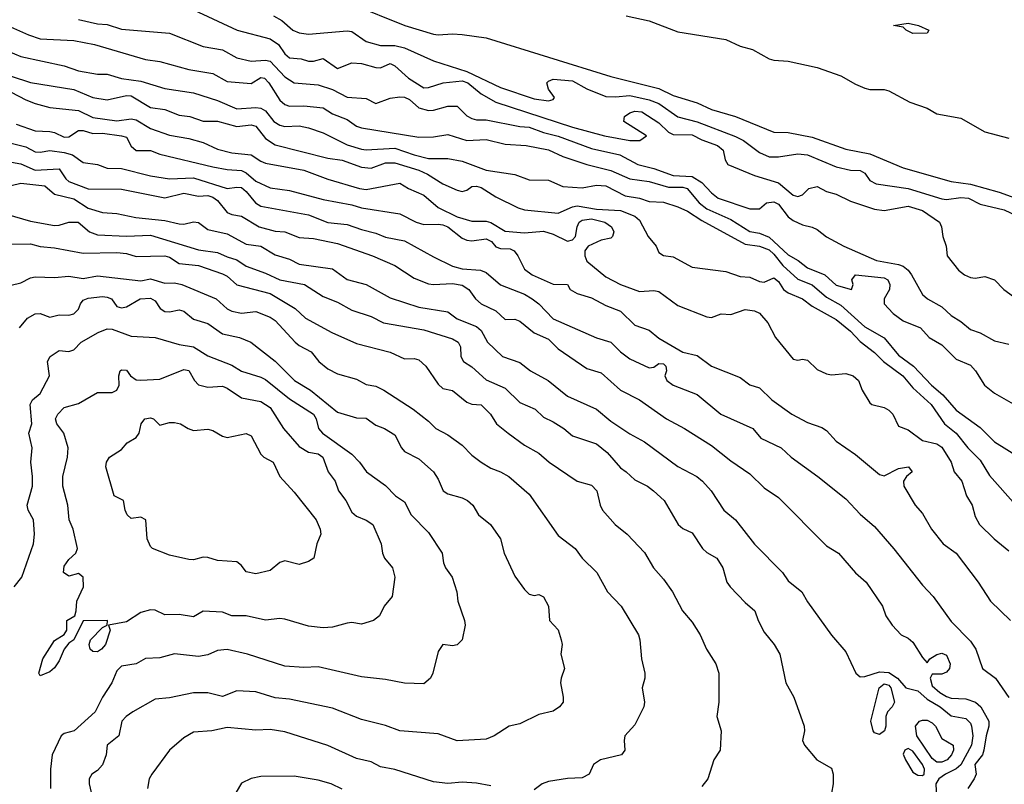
# Model space of a CAD drawing. Header units: metres. Extents: x -46681 to -43747, y -240911 to -237677.
# Tile 644 of 656: x -45228 to -45125, y -238973 to -238893. Entities that reach past the tile are written whole.
import ezdxf

# ---------------------------------------------------------------- set-up
doc = ezdxf.new("R2010")
doc.units = ezdxf.units.M
doc.layers.add('CONTOUR_INDEX', color=1, linetype='Continuous')
doc.layers.add('CONTOUR_INTER', color=3, linetype='Continuous')

msp = doc.modelspace()

# ---------------------------------------------------------------- linework, layer by layer
at = {"layer": 'CONTOUR_INDEX'}
for points, elevation in [([(-45209.6, -238892.39), (-45205.05, -238894.52), (-45201.6, -238895.41), (-45200.76, -238896.02), (-45200.1, -238896.99), (-45199.6, -238897.41), (-45198.39, -238897.52), (-45197.6, -238897.74), (-45197.1, -238897.74), (-45196.1, -238897.48), (-45194.6, -238898.51), (-45193.1, -238897.93), (-45192.1, -238897.99), (-45190.6, -238898.42), (-45190.1, -238898.43), (-45189.1, -238898), (-45188.6, -238898.25), (-45187.2, -238899.52), (-45185.6, -238900.53), (-45185.1, -238900.5), (-45183.57, -238900.02), (-45181.6, -238899.81), (-45180.99, -238900.02), (-45179.6, -238901.16), (-45178.1, -238902.03), (-45170.1, -238904.63), (-45166.75, -238905.52), (-45164.1, -238906.03), (-45163.06, -238906.02), (-45162.37, -238905.52), (-45164.73, -238904.02), (-45164.67, -238903.52), (-45164.1, -238903.13), (-45163.6, -238902.96), (-45162.86, -238903.02), (-45161.1, -238904.17), (-45160.1, -238905.16), (-45159.6, -238905.39), (-45157.6, -238905.43), (-45156.6, -238905.94), (-45154.96, -238906.52), (-45154.4, -238907.02), (-45154.18, -238908.02), (-45153.89, -238908.52), (-45151.1, -238909.65), (-45148.6, -238910.44), (-45147.1, -238911.72), (-45146.6, -238911.86), (-45146.1, -238911.66), (-45145.44, -238911.02), (-45144.6, -238910.81), (-45143.6, -238911.31), (-45142.6, -238911.6), (-45141.1, -238912.34), (-45138.6, -238913.18), (-45137.6, -238913.3), (-45135.1, -238912.85), (-45133.6, -238913.32), (-45131.83, -238914.52), (-45131.61, -238915.02), (-45131.48, -238916.02), (-45131.14, -238917.02), (-45131.03, -238918.02), (-45129.83, -238919.52), (-45129.21, -238920.02), (-45128.6, -238920.3), (-45128.1, -238920.36), (-45127.1, -238920.19), (-45126.1, -238920.52), (-45125.11, -238921.52), (-45124.1, -238922.27)], 70), ([(-45228.6, -238900.98), (-45227.1, -238901.78), (-45226.1, -238902.15), (-45224.6, -238902.57), (-45221.6, -238902.89), (-45220.1, -238903.62), (-45217.6, -238903.97), (-45216.1, -238903.77), (-45215.6, -238903.87), (-45214.1, -238904.77), (-45212.1, -238905.46), (-45210.1, -238905.8), (-45208.6, -238906.21), (-45207.1, -238906.91), (-45205.6, -238907.31), (-45203.6, -238907.51), (-45202.6, -238908.17), (-45202.1, -238908.37), (-45198.1, -238909.09), (-45195.6, -238910.03), (-45192.29, -238911.02), (-45191.6, -238911.11), (-45188.1, -238910.47), (-45187.18, -238911.02), (-45185.6, -238911.72), (-45184.1, -238912.98), (-45182.1, -238913.97), (-45180.6, -238914.43), (-45179.1, -238914.43), (-45178.6, -238914.55), (-45177.1, -238915.46), (-45175.1, -238915.64), (-45173.1, -238915.47), (-45172.1, -238915.78), (-45170.6, -238916.5), (-45170.1, -238916.36), (-45169.78, -238916.02), (-45169.59, -238915.02), (-45169.38, -238914.52), (-45169.1, -238914.3), (-45168.1, -238914.17), (-45166.71, -238914.52), (-45166.02, -238915.02), (-45165.77, -238915.52), (-45165.92, -238916.02), (-45166.1, -238916.19), (-45167.1, -238916.39), (-45168.46, -238917.02), (-45168.8, -238917.52), (-45168.82, -238918.02), (-45168.6, -238918.59), (-45166.6, -238920.22), (-45165.1, -238921), (-45163.1, -238921.74), (-45161.6, -238921.63), (-45161.1, -238921.74), (-45159.1, -238923.22), (-45156.1, -238924.38), (-45155.6, -238924.45), (-45154.6, -238924.07), (-45153.6, -238924.15), (-45152.1, -238923.62), (-45151.1, -238923.75), (-45150.6, -238923.99), (-45149.73, -238925.02), (-45148.93, -238926.52), (-45147.1, -238928.8), (-45146.6, -238928.91), (-45146.1, -238928.79), (-45145.6, -238928.89), (-45144.6, -238929.87), (-45143.6, -238930.33), (-45143.1, -238930.41), (-45141.6, -238930.28), (-45140.82, -238930.52), (-45140.28, -238931.02), (-45139.89, -238932.02), (-45139.1, -238933.36), (-45138.89, -238933.52), (-45137.6, -238933.84), (-45137.1, -238934.09), (-45136.69, -238934.52), (-45136.1, -238935.79), (-45135.1, -238936.15), (-45133.6, -238937.28), (-45132.1, -238937.61), (-45131.6, -238937.96), (-45130.6, -238939.52), (-45130.31, -238940.52), (-45129.49, -238941.52), (-45129.02, -238943.02), (-45128.43, -238944.02), (-45128.1, -238945.18), (-45127.66, -238946.02), (-45126.14, -238947.52), (-45124.6, -238948.77)], 75), ([(-45229.1, -238913.69), (-45226.6, -238914.41), (-45224.1, -238914.86), (-45223.6, -238914.84), (-45222.6, -238914.51), (-45221.63, -238914.52), (-45220.46, -238915.52), (-45219.6, -238915.85), (-45216.6, -238915.98), (-45214.1, -238915.89), (-45209.1, -238917.42), (-45207.1, -238917.67), (-45206.1, -238918.15), (-45205.1, -238918.46), (-45204.1, -238919.11), (-45202.1, -238919.82), (-45200.6, -238920.54), (-45198.04, -238921.02), (-45196.1, -238922.28), (-45194.6, -238922.86), (-45193.1, -238923.7), (-45191.1, -238924.34), (-45189.79, -238925.02), (-45185.6, -238925.75), (-45182.6, -238926.68), (-45182.02, -238927.02), (-45181.77, -238927.52), (-45181.73, -238928.52), (-45181.44, -238929.02), (-45180.6, -238929.59), (-45179.1, -238930.93), (-45177.1, -238931.83), (-45175.6, -238933.3), (-45173.98, -238934.02), (-45173.1, -238934.85), (-45172.1, -238935.31), (-45170.98, -238936.02), (-45170.1, -238936.79), (-45167.6, -238937.62), (-45166.49, -238938.52), (-45165.1, -238940.13), (-45164.49, -238940.52), (-45163.6, -238941.38), (-45162.27, -238942.02), (-45161.64, -238942.52), (-45160.55, -238943.52), (-45159.09, -238946.02), (-45158.6, -238946.42), (-45157.6, -238946.88), (-45156.55, -238948.52), (-45156.1, -238948.92), (-45155.04, -238949.52), (-45154.43, -238950.52), (-45153.99, -238952.02), (-45153.65, -238952.52), (-45152.1, -238954.15), (-45151.07, -238955.02), (-45150.75, -238956.02), (-45150.1, -238957.24), (-45149.07, -238958.52), (-45148.46, -238959.52), (-45147.86, -238962.52), (-45147.02, -238964.02), (-45145.95, -238967.02), (-45145.92, -238967.52), (-45146.1, -238968.52), (-45145.92, -238969.02), (-45144.62, -238970.52), (-45143.1, -238971.4), (-45142.9, -238972.02), (-45142.92, -238973.02), (-45143.1, -238974.02)], 80), ([(-45217.27, -238930.02), (-45217.1, -238929.89), (-45216.6, -238929.94), (-45216.16, -238930.52), (-45215.6, -238930.95), (-45215.1, -238930.99), (-45213.1, -238930.88), (-45210.6, -238929.86), (-45210.1, -238929.98), (-45209.51, -238931.02), (-45209.1, -238931.48), (-45208.1, -238931.72), (-45206.6, -238931.62), (-45206.1, -238931.81), (-45204.6, -238932.81), (-45202.6, -238933.2), (-45201.6, -238933.83), (-45200.24, -238936.02), (-45198.6, -238937.9), (-45197.6, -238938.47), (-45196.6, -238938.65), (-45196.11, -238939.02), (-45195.57, -238940.52), (-45194.83, -238941.52), (-45194.5, -238942.52), (-45193.74, -238943.52), (-45193.1, -238944.72), (-45192.6, -238945.14), (-45191.6, -238945.56), (-45190.91, -238946.02), (-45190.05, -238948.02), (-45189.9, -238949.02), (-45189.69, -238949.52), (-45188.87, -238950.52), (-45188.6, -238951.52), (-45188.9, -238953.52), (-45189.74, -238954.52), (-45190.2, -238955.52), (-45190.83, -238956.02), (-45192.1, -238956.4), (-45193.1, -238956.24), (-45193.6, -238956.28), (-45195.1, -238956.72), (-45196.1, -238956.79), (-45197.6, -238956.6), (-45200.1, -238955.89), (-45200.6, -238955.81), (-45202.1, -238955.98), (-45204.1, -238955.53), (-45205.6, -238955.52), (-45206.6, -238955.16), (-45208.6, -238955.04), (-45209.6, -238955.63), (-45211.1, -238955.38), (-45212.6, -238955.44), (-45213.6, -238954.94), (-45214.1, -238954.92), (-45215.1, -238955.19), (-45216.6, -238956.16), (-45218.47, -238956.52), (-45218.3, -238957.02), (-45218.77, -238958.52), (-45219.19, -238959.02), (-45219.6, -238959.27), (-45220.1, -238959.26), (-45220.39, -238959.02), (-45220.5, -238958.52), (-45220.36, -238958.02), (-45219.1, -238956.74), (-45218.61, -238956.52), (-45218.58, -238956.02), (-45221.1, -238956.05), (-45222.08, -238958.02), (-45222.6, -238958.37), (-45223.09, -238959.02), (-45223.6, -238960.23), (-45224.1, -238960.96), (-45224.6, -238961.37), (-45225.6, -238961.77), (-45225.73, -238961.52), (-45225.32, -238960.02), (-45224.1, -238958.11), (-45223.1, -238957.47), (-45222.82, -238957.02), (-45222.83, -238956.02), (-45221.99, -238955.52), (-45221.83, -238955.02), (-45221.77, -238954.02), (-45221.09, -238952.52), (-45221.1, -238951.52), (-45221.6, -238951.13), (-45222.6, -238951.4), (-45223.17, -238951.02), (-45223.1, -238950.35), (-45222.6, -238949.66), (-45221.88, -238949.02), (-45221.69, -238948.52), (-45222.14, -238946.52), (-45222.57, -238945.52), (-45222.72, -238944.02), (-45223.24, -238942.02), (-45223.22, -238941.02), (-45222.73, -238939.02), (-45222.66, -238938.02), (-45223.11, -238936.52), (-45223.86, -238935.52), (-45223.98, -238935.02), (-45223.76, -238934.52), (-45223.1, -238933.84), (-45221.6, -238933.41), (-45219.6, -238932.27), (-45218.1, -238932.25), (-45217.6, -238932.04), (-45217.37, -238931.52), (-45217.39, -238930.52), (-45217.27, -238930.02)], 85), ([(-45138.11, -238963.02), (-45137.6, -238962.63), (-45137.1, -238962.75), (-45136.9, -238963.02), (-45136.53, -238964.52), (-45136.76, -238965.02), (-45137.26, -238965.52), (-45137.42, -238966.02), (-45137.43, -238967.02), (-45137.57, -238967.52), (-45138.1, -238967.9), (-45138.6, -238967.73), (-45138.76, -238967.52), (-45138.99, -238966.52), (-45138.11, -238963.02)], 80), ([(-45133.9, -238966.52), (-45133.6, -238966.39), (-45133.1, -238966.41), (-45132.6, -238966.68), (-45132.26, -238967.02), (-45131.6, -238968.31), (-45130.42, -238969.02), (-45130.36, -238969.52), (-45130.56, -238970.02), (-45131.04, -238970.52), (-45131.6, -238970.78), (-45132.1, -238970.78), (-45132.6, -238970.39), (-45134.19, -238968.02), (-45134.33, -238967.02), (-45133.9, -238966.52)], 80)]:
    msp.add_lwpolyline(points, dxfattribs=dict(at, elevation=elevation))
at = {"layer": 'CONTOUR_INTER'}
for points, elevation in [([(-45193.1, -238891.8), (-45187.57, -238894.02), (-45184.6, -238894.92), (-45184.1, -238895.02), (-45182.6, -238894.9), (-45181.6, -238894.96), (-45179.1, -238895.33), (-45166.1, -238899.35), (-45161.1, -238900.6), (-45159.6, -238901.32), (-45157.1, -238902.08), (-45155.6, -238902.78), (-45153.1, -238903.52), (-45149.1, -238905.14), (-45147.6, -238905.18), (-45145.1, -238905.67), (-45141.6, -238906.9), (-45139.1, -238907.42), (-45135.6, -238908.85), (-45130.6, -238910.28), (-45128.6, -238910.55), (-45125.6, -238911.41), (-45123.1, -238912.29)], 68), ([(-45201.25, -238893.02), (-45200.4, -238893.52), (-45199.24, -238894.52), (-45198.6, -238894.81), (-45197.6, -238894.92), (-45193.6, -238894.59), (-45193.1, -238894.67), (-45191.6, -238895.69), (-45190.1, -238896.12), (-45188.6, -238896.1), (-45187.6, -238896.35), (-45184.6, -238897.71), (-45181.1, -238898.83), (-45177.6, -238900.48), (-45174.1, -238901.68), (-45172.6, -238901.87), (-45172.1, -238901.73), (-45171.97, -238901.52), (-45172.6, -238900.65), (-45172.76, -238900.02), (-45172.6, -238899.82), (-45172.1, -238899.64), (-45170.1, -238899.81), (-45168.6, -238900.62), (-45166.6, -238901.43), (-45165.6, -238901.47), (-45164.1, -238901.31), (-45162.1, -238901.77), (-45161.1, -238902.16), (-45159.1, -238903.54), (-45157.1, -238904.07), (-45153.1, -238905.58), (-45152.27, -238906.02), (-45150.6, -238907.26), (-45149.6, -238907.72), (-45148.6, -238907.73), (-45146.6, -238907.4), (-45145.6, -238907.51), (-45142.6, -238908.74), (-45141.1, -238909.1), (-45140.1, -238909.13), (-45139.6, -238909.42), (-45139.1, -238910.18), (-45138.43, -238910.52), (-45135.1, -238911), (-45131.6, -238912.1), (-45131.1, -238912.17), (-45129.6, -238911.96), (-45128.82, -238912.02), (-45127.6, -238912.63), (-45125.1, -238913.23), (-45123.1, -238914.16)], 69), ([(-45164.51, -238893.02), (-45162.1, -238893.56), (-45159.1, -238894.69), (-45154.1, -238895.49), (-45152.6, -238896.18), (-45151.33, -238896.52), (-45149.6, -238897.5), (-45149.1, -238897.65), (-45147.6, -238897.74), (-45144.6, -238898.42), (-45142.1, -238899.26), (-45140.6, -238900.14), (-45139.6, -238900.57), (-45139.1, -238900.69), (-45137.6, -238900.7), (-45137.1, -238900.84), (-45134.91, -238902.02), (-45133.1, -238902.63), (-45132.1, -238903.22), (-45129.6, -238903.68), (-45127.1, -238905.11), (-45124.6, -238905.76)], 67), ([(-45228.99, -238894.02), (-45226.82, -238895.02), (-45225.6, -238895.41), (-45222.1, -238895.58), (-45219.94, -238896.02), (-45214.6, -238897.58), (-45213.1, -238897.79), (-45210.1, -238898.62), (-45207.6, -238899.05), (-45206.1, -238899.88), (-45203.6, -238900.08), (-45202.6, -238899.44), (-45202.22, -238899.52), (-45201.75, -238900.02), (-45200.6, -238901.81), (-45200.1, -238902.25), (-45199.6, -238902.42), (-45198.1, -238902.4), (-45196.1, -238902.61), (-45195.1, -238903.23), (-45193.6, -238903.84), (-45192.6, -238904.51), (-45192.1, -238904.69), (-45186.1, -238905.68), (-45184.6, -238905.64), (-45183.1, -238905.39), (-45181.1, -238906.01), (-45179.1, -238905.92), (-45177.1, -238906.4), (-45174.93, -238906.52), (-45172.6, -238907), (-45171.1, -238907.69), (-45168.6, -238908.51), (-45166.1, -238909.13), (-45164.1, -238910), (-45162.1, -238910.27), (-45160.1, -238910.89), (-45158.6, -238910.89), (-45158.14, -238911.02), (-45156.87, -238912.52), (-45156.1, -238913.15), (-45153.6, -238914.25), (-45151.6, -238915.49), (-45150.6, -238915.68), (-45149.6, -238916.08), (-45147.6, -238917.93), (-45146.57, -238918.52), (-45145.6, -238919.27), (-45143.79, -238920.02), (-45142.6, -238921.08), (-45141.01, -238921.52), (-45140.84, -238921.02), (-45140.98, -238920.52), (-45140.6, -238920.01), (-45137.6, -238920.32), (-45137.21, -238920.52), (-45137.01, -238921.02), (-45137.05, -238921.52), (-45137.61, -238922.52), (-45137.59, -238923.02), (-45136.67, -238924.02), (-45135.6, -238924.8), (-45133.82, -238925.52), (-45132.89, -238926.52), (-45131.6, -238927.29), (-45130.1, -238928.81), (-45128.6, -238929.43), (-45128.07, -238930.02), (-45127.13, -238931.52), (-45126.1, -238932.35), (-45123.19, -238934.02)], 72), ([(-45221.6, -238893.4), (-45219.6, -238893.87), (-45218.6, -238893.94), (-45217.1, -238894.4), (-45212.1, -238894.82), (-45208.6, -238896.21), (-45206.6, -238896.56), (-45205.1, -238897.39), (-45203.6, -238897.75), (-45202.1, -238897.63), (-45201.6, -238897.75), (-45200.1, -238899.38), (-45199.1, -238900.01), (-45196.6, -238900.2), (-45195.1, -238900.7), (-45193.6, -238901.5), (-45191.6, -238901.63), (-45190.6, -238902.16), (-45189.1, -238901.59), (-45188.1, -238901.46), (-45187.6, -238901.51), (-45187.1, -238901.74), (-45186.1, -238902.61), (-45185.1, -238902.89), (-45184.6, -238902.86), (-45183.1, -238902.42), (-45182.1, -238902.44), (-45181.1, -238903.44), (-45180.6, -238903.73), (-45180.1, -238903.86), (-45179.1, -238903.85), (-45175.6, -238904.54), (-45174.6, -238904.61), (-45173.1, -238905.17), (-45171.6, -238905.56), (-45168.1, -238906.85), (-45165.15, -238907.52), (-45163.29, -238908.52), (-45161.6, -238908.92), (-45159.6, -238909.66), (-45157.6, -238909.78), (-45156.6, -238910.38), (-45155.6, -238911.48), (-45154.9, -238912.02), (-45151.6, -238913.14), (-45150.6, -238913.13), (-45149.88, -238912.52), (-45149.1, -238912.42), (-45148.6, -238912.65), (-45147.6, -238913.96), (-45147.1, -238914.34), (-45146.1, -238914.81), (-45145.1, -238915.03), (-45144.6, -238915.27), (-45143.6, -238916.06), (-45141.8, -238917.02), (-45138.39, -238918.52), (-45136.1, -238918.92), (-45135.6, -238919.11), (-45135.1, -238919.52), (-45134.76, -238920.02), (-45133.6, -238922.06), (-45133.09, -238922.52), (-45131.6, -238923.35), (-45130.6, -238924.26), (-45129.6, -238924.87), (-45128.6, -238925.69), (-45127.6, -238926.06), (-45126.1, -238926.89), (-45124.6, -238927.24)], 71), ([(-45136.64, -238894.02), (-45135.1, -238893.8), (-45134.01, -238894.02), (-45132.93, -238894.52), (-45133.1, -238894.84), (-45134.6, -238894.87), (-45135.32, -238894.52), (-45135.6, -238894.22), (-45136.64, -238894.02)], 67), ([(-45229.6, -238896.44), (-45227.6, -238897.25), (-45223.1, -238898.24), (-45221.6, -238898.74), (-45219.6, -238899.1), (-45218.6, -238899.12), (-45217.1, -238899.57), (-45215.1, -238899.85), (-45212.6, -238900.59), (-45209.6, -238901.06), (-45207.1, -238901.86), (-45205.1, -238902.7), (-45203.1, -238902.58), (-45202.6, -238902.66), (-45202.1, -238902.92), (-45201.23, -238904.02), (-45200.6, -238904.41), (-45200.1, -238904.56), (-45198.6, -238904.47), (-45197.6, -238904.7), (-45196.1, -238905.22), (-45193.6, -238906.48), (-45192.1, -238906.92), (-45191.6, -238906.99), (-45188.6, -238906.82), (-45186.6, -238907.52), (-45185.1, -238907.89), (-45183.1, -238907.89), (-45181.6, -238908.16), (-45179.1, -238909.09), (-45176.1, -238909.56), (-45174.6, -238910.11), (-45172.6, -238910.15), (-45171.1, -238910.82), (-45169.1, -238910.93), (-45167.6, -238910.66), (-45166.6, -238910.74), (-45164.6, -238911.77), (-45163.1, -238912.03), (-45162.1, -238912.36), (-45160.6, -238912.43), (-45159.1, -238912.92), (-45158.1, -238913.38), (-45156.6, -238914.35), (-45152.1, -238916.83), (-45150.6, -238917.03), (-45149.6, -238917.41), (-45149.1, -238917.85), (-45148.17, -238919.02), (-45146.6, -238920.46), (-45145.1, -238921.05), (-45143.6, -238922.32), (-45142.1, -238923.18), (-45139.6, -238925.41), (-45137.6, -238926.58), (-45136.1, -238928.37), (-45134.53, -238929.52), (-45132.65, -238931.52), (-45131.49, -238932.52), (-45130.1, -238934.1), (-45127.6, -238935.92), (-45126.1, -238937.41), (-45123.52, -238939.02)], 73), ([(-45228.6, -238899.3), (-45226.6, -238899.97), (-45222.1, -238900.71), (-45220.1, -238901.54), (-45218.6, -238901.76), (-45216.6, -238901.34), (-45216.1, -238901.37), (-45214.1, -238902.57), (-45212.6, -238902.78), (-45211.1, -238903.39), (-45209.99, -238903.52), (-45208.6, -238903.99), (-45207.1, -238904.01), (-45205.1, -238904.55), (-45203.6, -238904.39), (-45203.1, -238904.53), (-45202.1, -238905.82), (-45201.1, -238906.46), (-45195.6, -238907.84), (-45194.1, -238908.06), (-45192.1, -238908.79), (-45191.1, -238908.91), (-45189.6, -238908.34), (-45188.6, -238908.33), (-45186.1, -238909.11), (-45185.2, -238909.52), (-45183.6, -238910.52), (-45182.1, -238911.18), (-45181.6, -238911.32), (-45181.1, -238911.18), (-45180.6, -238910.81), (-45180.1, -238910.76), (-45179.6, -238910.91), (-45178.1, -238911.87), (-45175.77, -238913.02), (-45175.1, -238913.23), (-45171.6, -238913.59), (-45170.1, -238912.92), (-45169.6, -238912.82), (-45167.6, -238913.18), (-45165.1, -238913.32), (-45163.6, -238913.9), (-45163.1, -238914.3), (-45162.2, -238916.02), (-45161.38, -238917.02), (-45161.1, -238917.67), (-45160.6, -238918), (-45159.6, -238918.14), (-45157.6, -238919.21), (-45154.1, -238919.67), (-45152.6, -238920.18), (-45151.6, -238920.26), (-45150.6, -238920.72), (-45150.1, -238920.78), (-45149.1, -238920.33), (-45148.6, -238920.69), (-45148.1, -238921.52), (-45147.6, -238921.88), (-45146.1, -238922.5), (-45145.1, -238923.29), (-45142.6, -238924.67), (-45141.1, -238925.87), (-45140.1, -238926.96), (-45138.6, -238928.09), (-45137.67, -238929.02), (-45135.64, -238930.52), (-45134.6, -238931.79), (-45132.7, -238933.52), (-45131.32, -238935.52), (-45130.1, -238936.52), (-45128.88, -238938.02), (-45127.6, -238939.31), (-45126.6, -238940.92), (-45123.86, -238944.02)], 74), ([(-45228.1, -238904.31), (-45226.1, -238905.01), (-45224.6, -238905.06), (-45224.1, -238905.19), (-45223.1, -238905.65), (-45222.6, -238905.63), (-45221.6, -238904.98), (-45221.1, -238904.96), (-45220.1, -238905.3), (-45219.1, -238905.26), (-45217.1, -238905.53), (-45216.6, -238905.66), (-45216.1, -238906.62), (-45215.6, -238907.07), (-45214.1, -238907.04), (-45213.1, -238907.45), (-45207.6, -238908.76), (-45206.1, -238909.03), (-45204.6, -238909.13), (-45204.1, -238909.37), (-45203.1, -238910.24), (-45201.6, -238910.93), (-45199.6, -238911.23), (-45196.1, -238912.16), (-45193.1, -238912.71), (-45192.1, -238913.02), (-45188.1, -238913.66), (-45186.38, -238914.52), (-45185.6, -238914.77), (-45184.1, -238914.72), (-45183.6, -238914.81), (-45183.09, -238915.02), (-45181.6, -238916.2), (-45181.1, -238916.41), (-45180.6, -238916.46), (-45179.1, -238916.26), (-45178.55, -238916.52), (-45178.1, -238917.1), (-45177.6, -238917.27), (-45176.6, -238917.3), (-45176.19, -238917.52), (-45175.79, -238918.02), (-45175.1, -238919.41), (-45174.28, -238920.02), (-45172.1, -238920.99), (-45170.6, -238921.01), (-45170.33, -238921.52), (-45169.6, -238921.97), (-45168.1, -238922.41), (-45166.6, -238923.22), (-45165.1, -238923.79), (-45163.6, -238925.26), (-45162.1, -238925.78), (-45161.1, -238926.59), (-45158.6, -238928.05), (-45157.1, -238928.41), (-45155.6, -238929.53), (-45152.6, -238930.69), (-45151.6, -238931.47), (-45150.6, -238931.79), (-45149.31, -238933.02), (-45147.24, -238934.52), (-45145.6, -238935.4), (-45144.1, -238935.92), (-45143.6, -238936.24), (-45142.6, -238937.35), (-45140.6, -238938.72), (-45138.1, -238940.82), (-45137.6, -238940.96), (-45136.1, -238940.19), (-45135.05, -238940.02), (-45134.69, -238940.52), (-45135.26, -238941.02), (-45135.57, -238941.52), (-45135.53, -238942.02), (-45134.35, -238944.02), (-45133.6, -238944.88), (-45132.67, -238946.52), (-45131.44, -238948.02), (-45130.08, -238949.02), (-45127.81, -238952.02), (-45126.52, -238954.02), (-45124.42, -238956.02)], 76), ([(-45230.6, -238905.81), (-45227.1, -238906.66), (-45226.1, -238907.18), (-45225.6, -238907.24), (-45224.6, -238907.07), (-45223.1, -238907.26), (-45222.23, -238907.52), (-45221.1, -238908.3), (-45219.6, -238908.53), (-45218.6, -238908.88), (-45217.1, -238908.94), (-45214.1, -238909.68), (-45212.1, -238909.99), (-45209.6, -238909.89), (-45206.1, -238911.02), (-45205.1, -238910.86), (-45204.6, -238910.92), (-45204.1, -238911.34), (-45203.14, -238912.52), (-45202.6, -238912.87), (-45197.6, -238913.75), (-45195.6, -238914.56), (-45193.6, -238914.76), (-45192.1, -238915.3), (-45190.6, -238915.66), (-45189.6, -238916.08), (-45187.6, -238916.46), (-45184.6, -238918.14), (-45182.6, -238919.1), (-45181.6, -238919.37), (-45179.7, -238919.52), (-45179.1, -238919.77), (-45177.6, -238921.04), (-45175.1, -238922.02), (-45174.31, -238922.52), (-45173.59, -238923.02), (-45172.1, -238924.6), (-45167.6, -238926.57), (-45166.1, -238927.01), (-45165.1, -238928.02), (-45164.1, -238928.76), (-45162.1, -238929.68), (-45161.6, -238929.62), (-45161.1, -238929.25), (-45160.6, -238929.29), (-45160.35, -238929.52), (-45160.3, -238930.02), (-45160.45, -238930.52), (-45160.24, -238931.02), (-45159.6, -238931.52), (-45157.1, -238932.47), (-45154.61, -238934.52), (-45151.28, -238936.02), (-45150.44, -238937.02), (-45148.35, -238938.02), (-45147.31, -238939.02), (-45144.51, -238941.02), (-45141.6, -238943.34), (-45140.1, -238944.94), (-45138.6, -238946.23), (-45136.6, -238948.55), (-45133.6, -238952.35), (-45132.48, -238953.52), (-45130.6, -238956.12), (-45128.6, -238958.17), (-45128.03, -238959.02), (-45127.33, -238961.02), (-45126, -238962.02), (-45124.6, -238964.04)], 77), ([(-45229.99, -238908.02), (-45227.6, -238908.45), (-45226.1, -238909.09), (-45223.6, -238908.96), (-45222.92, -238910.02), (-45222.6, -238910.28), (-45220.6, -238911.06), (-45217.1, -238911.09), (-45212.6, -238911.99), (-45210.6, -238911.49), (-45209.1, -238911.83), (-45208.1, -238911.74), (-45207.6, -238911.91), (-45207.1, -238912.26), (-45206.1, -238913.5), (-45205.6, -238913.71), (-45204.6, -238913.88), (-45202.77, -238915.02), (-45201.1, -238915.46), (-45200.1, -238915.53), (-45198.6, -238916.13), (-45197.1, -238916.22), (-45194.6, -238916.76), (-45190.94, -238918.02), (-45188.6, -238919.02), (-45186.6, -238920.35), (-45185.1, -238920.93), (-45184.6, -238921.03), (-45182.6, -238920.9), (-45181.6, -238921.09), (-45180.89, -238921.52), (-45180.2, -238922.52), (-45179.61, -238923.02), (-45178.1, -238923.77), (-45177.1, -238924.67), (-45176.1, -238924.63), (-45175.6, -238924.85), (-45174.1, -238926.05), (-45172.6, -238926.7), (-45171.6, -238927.73), (-45168.6, -238929.77), (-45167.1, -238930.22), (-45165.09, -238932.02), (-45163.1, -238933.04), (-45160.28, -238935.02), (-45158.41, -238936.02), (-45155.6, -238937.78), (-45153.6, -238939.4), (-45151.6, -238940.75), (-45150.1, -238942.21), (-45148.6, -238943.2), (-45143.6, -238948.23), (-45142.35, -238949.02), (-45140.6, -238951.05), (-45139.47, -238952.02), (-45137.78, -238954.52), (-45137.44, -238955.52), (-45136.77, -238956.52), (-45135.83, -238957.52), (-45135.1, -238957.86), (-45134.6, -238958.27), (-45133.6, -238959.87), (-45133.1, -238960.43), (-45132.85, -238960.02), (-45132.1, -238959.56), (-45131.6, -238959.42), (-45131.1, -238959.64), (-45130.71, -238960.52), (-45130.78, -238961.02), (-45131.1, -238961.41), (-45131.6, -238961.62), (-45132.6, -238961.6), (-45132.81, -238962.02), (-45132.6, -238962.82), (-45131.8, -238963.52), (-45131.1, -238963.94), (-45130.6, -238964.1), (-45129.1, -238964.17), (-45128.07, -238964.52), (-45127.53, -238965.02), (-45126.7, -238966.52), (-45126.69, -238967.02), (-45126.98, -238968.02), (-45127.19, -238969.52), (-45127.35, -238970.02), (-45128.16, -238971.02), (-45128, -238972.02), (-45128.2, -238972.52), (-45128.89, -238973.52)], 78), ([(-45228.6, -238910.71), (-45227.6, -238910.46), (-45225.1, -238910.74), (-45224.1, -238911.6), (-45222.1, -238912.1), (-45220.6, -238913.06), (-45219.1, -238913.52), (-45217.6, -238913.61), (-45215.63, -238914.02), (-45212.6, -238914.36), (-45211.1, -238914.68), (-45210.6, -238914.72), (-45209.6, -238914.48), (-45209.1, -238914.55), (-45208.1, -238915.3), (-45206.1, -238915.74), (-45204.1, -238916.8), (-45202.6, -238917.01), (-45201.1, -238917.92), (-45199.6, -238918.38), (-45198.6, -238918.88), (-45195.1, -238919.38), (-45193.6, -238920.48), (-45191.6, -238921.02), (-45189.1, -238922.42), (-45186.1, -238923.39), (-45183.1, -238923.86), (-45182.1, -238924.58), (-45180.1, -238925.4), (-45179.6, -238925.8), (-45178.94, -238927.02), (-45177.39, -238928.52), (-45175.6, -238929.14), (-45174.47, -238930.02), (-45172.64, -238931.02), (-45170.6, -238932.65), (-45167.6, -238934), (-45166.1, -238935.27), (-45164.1, -238936.59), (-45162.6, -238937.4), (-45159.1, -238939.99), (-45157.14, -238941.02), (-45156.53, -238941.52), (-45155.65, -238942.52), (-45154.32, -238944.52), (-45153.1, -238945.54), (-45151.1, -238948.06), (-45148.19, -238951.02), (-45147.6, -238951.87), (-45146.19, -238953.02), (-45145.6, -238954.06), (-45143.1, -238957.56), (-45141.6, -238959.29), (-45140.55, -238961.52), (-45140.1, -238961.89), (-45139.6, -238961.86), (-45138.1, -238961.35), (-45137.1, -238961.43), (-45136.2, -238962.02), (-45135.33, -238963.02), (-45134.1, -238963.33), (-45133.1, -238964.23), (-45131.77, -238965.02), (-45130.6, -238965.95), (-45129.1, -238966.24), (-45128.6, -238966.73), (-45128.49, -238967.02), (-45128.36, -238968.02), (-45128.49, -238969.02), (-45129.6, -238971.05), (-45130.1, -238971.46), (-45131.22, -238972.02), (-45131.91, -238972.52), (-45132.2, -238973.02), (-45132.14, -238974.52)], 79), ([(-45228.6, -238916.83), (-45226.6, -238916.79), (-45225.6, -238917.05), (-45224.1, -238917.2), (-45221.1, -238917.76), (-45217.6, -238917.67), (-45216.6, -238917.78), (-45215.6, -238918.11), (-45212.6, -238918.04), (-45212.1, -238918.18), (-45211.1, -238918.84), (-45209.1, -238919.03), (-45206.6, -238919.89), (-45206.1, -238920.15), (-45205.1, -238921.04), (-45201.6, -238921.97), (-45199.02, -238923.52), (-45197.94, -238924.52), (-45195.17, -238926.02), (-45192.6, -238927.17), (-45189.1, -238928.07), (-45187.6, -238928.77), (-45186.6, -238928.74), (-45186.1, -238928.86), (-45185.39, -238929.52), (-45184.1, -238931.41), (-45183.6, -238931.85), (-45182.6, -238932.05), (-45181.1, -238933.28), (-45180.6, -238933.47), (-45179.6, -238933.56), (-45178.63, -238934.52), (-45178.03, -238935.52), (-45176.8, -238936.52), (-45175.1, -238937.76), (-45173.6, -238938.58), (-45172.52, -238939.52), (-45169.6, -238941.52), (-45168.1, -238941.92), (-45167.57, -238942.52), (-45167.2, -238944.02), (-45166.96, -238944.52), (-45165.66, -238946.02), (-45164.39, -238947.02), (-45162.6, -238948.93), (-45161.66, -238950.52), (-45160.6, -238951.7), (-45159.66, -238953.02), (-45158.61, -238955.02), (-45157.6, -238956.18), (-45156.77, -238957.52), (-45156.11, -238959.02), (-45155.15, -238960.52), (-45154.84, -238961.52), (-45154.84, -238964.52), (-45155.03, -238966.02), (-45154.58, -238967.52), (-45154.71, -238969.52), (-45155.35, -238970.52), (-45155.97, -238972.52), (-45156.6, -238973.3)], 81), ([(-45228.6, -238921.1), (-45227.6, -238920.84), (-45226.6, -238920.32), (-45226.1, -238920.23), (-45224.1, -238920.29), (-45222.6, -238920.16), (-45221.1, -238920.38), (-45219.6, -238920.11), (-45215.1, -238920.63), (-45214.1, -238920.42), (-45212.6, -238920.89), (-45211.6, -238920.83), (-45210.82, -238921.02), (-45207.24, -238922.52), (-45206.1, -238923.55), (-45205.6, -238923.78), (-45204.6, -238924), (-45203.1, -238923.83), (-45201.6, -238924.41), (-45201.1, -238924.76), (-45198.99, -238927.02), (-45198.6, -238927.37), (-45197.34, -238928.02), (-45196.54, -238929.02), (-45195.6, -238929.81), (-45194.6, -238930.33), (-45192.6, -238930.87), (-45191.6, -238931.43), (-45190.6, -238931.62), (-45189.75, -238932.02), (-45186.7, -238934.02), (-45185.1, -238935.27), (-45184.34, -238936.02), (-45183.1, -238936.69), (-45181.6, -238937.75), (-45180.6, -238938.78), (-45179.63, -238939.52), (-45178.6, -238940.15), (-45177.6, -238940.52), (-45176.74, -238941.02), (-45174.6, -238942.87), (-45171.6, -238947.15), (-45169.83, -238948.52), (-45169.09, -238949.52), (-45167.55, -238951.02), (-45166.45, -238953.02), (-45165.03, -238954.52), (-45163.22, -238957.52), (-45163.06, -238958.02), (-45162.9, -238960.02), (-45162.55, -238961.52), (-45162.55, -238962.02), (-45162.84, -238963.02), (-45162.57, -238964.52), (-45162.64, -238965.02), (-45163.6, -238966.88), (-45164.65, -238968.02), (-45164.72, -238968.52), (-45164.62, -238969.52), (-45165, -238970.02), (-45167.16, -238970.52), (-45167.89, -238971.02), (-45168.34, -238972.02), (-45169.1, -238972.42), (-45170.6, -238972.48), (-45172.6, -238972.78), (-45173.25, -238973.02), (-45174.1, -238973.67)], 82), ([(-45227.75, -238925.52), (-45226.91, -238924.52), (-45226.1, -238924.06), (-45225.6, -238924.03), (-45224.6, -238924.41), (-45223.6, -238924.17), (-45222.6, -238924.21), (-45222.1, -238924.08), (-45221.6, -238923.6), (-45221.38, -238923.02), (-45221.1, -238922.66), (-45220.6, -238922.43), (-45219.1, -238922.28), (-45218.6, -238922.35), (-45218.14, -238922.52), (-45217.6, -238923.31), (-45217.1, -238923.46), (-45216.6, -238923.35), (-45215.17, -238922.52), (-45214.1, -238922.44), (-45213.6, -238922.7), (-45213.09, -238923.52), (-45212.6, -238923.83), (-45212.1, -238923.86), (-45211.1, -238923.66), (-45210.6, -238923.8), (-45209.6, -238924.62), (-45208.1, -238925.08), (-45206.6, -238926.14), (-45204.82, -238926.52), (-45203.62, -238927.02), (-45201.1, -238929.01), (-45199.06, -238931.02), (-45197.42, -238932.02), (-45194.6, -238934.33), (-45192.6, -238934.9), (-45191.6, -238934.93), (-45190.6, -238935.68), (-45189.68, -238936.02), (-45188.6, -238936.66), (-45187.93, -238938.02), (-45187.6, -238938.42), (-45186.1, -238939.16), (-45184.59, -238940.52), (-45184.1, -238941.29), (-45183.56, -238942.52), (-45183.1, -238942.81), (-45181.6, -238943.23), (-45181.05, -238943.52), (-45180.49, -238944.02), (-45179.88, -238945.02), (-45178.65, -238946.02), (-45177.6, -238947.52), (-45177.22, -238949.02), (-45176.1, -238951.41), (-45175.1, -238952.79), (-45174.6, -238953.26), (-45174.1, -238953.43), (-45173.6, -238953.31), (-45173.1, -238953.56), (-45172.61, -238954.52), (-45172.5, -238956.02), (-45171.6, -238957), (-45171.26, -238958.02), (-45171.17, -238958.52), (-45171.32, -238959.52), (-45170.93, -238961.02), (-45171.29, -238962.02), (-45171.33, -238962.52), (-45171.05, -238964.02), (-45171.07, -238964.52), (-45171.44, -238965.02), (-45172.1, -238965.45), (-45173.6, -238965.81), (-45175.6, -238966.78), (-45176.71, -238967.02), (-45178.27, -238968.02), (-45179.1, -238968.38), (-45182.1, -238968.54), (-45184.1, -238967.81), (-45188.1, -238967.51), (-45189.6, -238966.95), (-45192.1, -238966.33), (-45195.1, -238965.15), (-45199.6, -238964.21), (-45201.1, -238964.08), (-45203.1, -238963.45), (-45205.1, -238963.34), (-45206.6, -238963.95), (-45208.1, -238963.56), (-45209.6, -238963.57), (-45212.1, -238964.06), (-45213.6, -238964.22), (-45215.94, -238965.52), (-45216.61, -238966.02), (-45217.07, -238966.52), (-45217.38, -238968.02), (-45218.62, -238969.02), (-45218.72, -238970.02), (-45219.1, -238971.07), (-45219.6, -238971.63), (-45220.19, -238972.02), (-45220.47, -238972.52), (-45220.49, -238973.02), (-45220.12, -238974.52)], 83), ([(-45228.31, -238952.52), (-45227.49, -238951.52), (-45226.28, -238948.02), (-45226.19, -238947.02), (-45226.28, -238945.52), (-45226.84, -238944.52), (-45226.96, -238944.02), (-45226.41, -238942.02), (-45226.39, -238941.02), (-45226.57, -238939.52), (-45226.43, -238938.02), (-45226.77, -238936.52), (-45226.45, -238935.52), (-45226.65, -238933.52), (-45226.38, -238933.02), (-45225.6, -238932.37), (-45224.61, -238930.52), (-45224.83, -238929.02), (-45224.55, -238928.52), (-45223.6, -238927.89), (-45222.6, -238927.98), (-45222.1, -238927.81), (-45221.33, -238927.02), (-45219.53, -238926.02), (-45218.6, -238925.64), (-45218.1, -238925.68), (-45216.1, -238926.4), (-45213.6, -238926.54), (-45211.1, -238927.27), (-45209.6, -238927.52), (-45208.1, -238928.43), (-45205.6, -238929.41), (-45204.6, -238930.06), (-45202.6, -238930.66), (-45202.1, -238930.91), (-45199.6, -238932.92), (-45197.11, -238934.52), (-45196.82, -238935.02), (-45196.59, -238936.02), (-45196.17, -238936.52), (-45193.1, -238938.68), (-45192.3, -238939.52), (-45191.58, -238940.52), (-45189.6, -238941.96), (-45188.56, -238943.02), (-45187.6, -238943.65), (-45186.92, -238945.02), (-45185.1, -238946.84), (-45183.67, -238949.02), (-45183.53, -238950.02), (-45183.33, -238950.52), (-45182.64, -238951.52), (-45182.15, -238953.02), (-45182.03, -238954.02), (-45181.35, -238956.02), (-45181.3, -238956.52), (-45181.59, -238958.02), (-45182.1, -238958.56), (-45182.6, -238958.65), (-45183.6, -238958.53), (-45184.1, -238959.24), (-45184.67, -238961.52), (-45184.91, -238962.02), (-45185.6, -238962.6), (-45187.6, -238962.54), (-45189.6, -238962.16), (-45192.1, -238961.9), (-45196.6, -238960.86), (-45198.1, -238960.93), (-45200.1, -238960.79), (-45203.98, -238959.52), (-45206.1, -238959.03), (-45207.1, -238959.13), (-45208.1, -238959.6), (-45209.1, -238959.78), (-45211.6, -238959.49), (-45213.1, -238959.9), (-45214.6, -238959.97), (-45215.6, -238960.53), (-45217.1, -238960.77), (-45217.6, -238961.26), (-45218.12, -238962.52), (-45219.08, -238964.02), (-45219.85, -238965.52), (-45222.04, -238967.52), (-45223.1, -238967.8), (-45223.41, -238968.02), (-45224.34, -238970.02), (-45224.53, -238971.52), (-45224.5, -238973.52)], 84), ([(-45214.67, -238935.02), (-45214.1, -238934.91), (-45213.79, -238935.02), (-45213.1, -238935.66), (-45212.1, -238935.38), (-45211.6, -238935.39), (-45210.95, -238935.52), (-45210.18, -238936.02), (-45209.6, -238936.21), (-45208.1, -238936.09), (-45207.6, -238936.21), (-45206.6, -238936.83), (-45206.1, -238936.97), (-45204.1, -238936.55), (-45203.6, -238936.78), (-45202.6, -238938.68), (-45202.28, -238939.02), (-45201.29, -238939.52), (-45200.6, -238941.03), (-45199.1, -238942.64), (-45196.83, -238945.52), (-45196.4, -238946.52), (-45196.34, -238947.02), (-45196.74, -238948.02), (-45197.05, -238949.52), (-45197.6, -238949.86), (-45198.6, -238950.2), (-45200.1, -238949.81), (-45200.6, -238949.99), (-45201.6, -238950.82), (-45203.1, -238951.15), (-45204.1, -238950.95), (-45204.6, -238950.3), (-45205.1, -238949.92), (-45207.1, -238949.77), (-45208.1, -238949.46), (-45208.6, -238949.42), (-45209.6, -238949.71), (-45210.1, -238949.68), (-45212.1, -238949.23), (-45213.88, -238948.52), (-45214.1, -238948.32), (-45214.44, -238947.52), (-45214.59, -238945.52), (-45215.1, -238945.25), (-45216.1, -238945.4), (-45216.51, -238945.02), (-45216.74, -238944.52), (-45216.92, -238943.52), (-45217.87, -238943.02), (-45218.74, -238940.02), (-45218.68, -238939.52), (-45218.38, -238939.02), (-45217.1, -238938.2), (-45216.54, -238937.52), (-45215.6, -238936.94), (-45215.26, -238936.52), (-45215.07, -238935.52), (-45214.67, -238935.02)], 86), ([(-45178.6, -238973.24), (-45180.1, -238972.97), (-45181.6, -238972.85), (-45183.1, -238973), (-45184.6, -238972.84), (-45188.6, -238971.53), (-45190.1, -238971.27), (-45191.1, -238970.75), (-45192.6, -238970.4), (-45195.6, -238969.04), (-45200.1, -238967.61), (-45201.6, -238967.38), (-45203.1, -238967.44), (-45206.1, -238967.17), (-45207.68, -238967.52), (-45209.6, -238967.66), (-45210.6, -238968.26), (-45212.11, -238969.52), (-45213.96, -238972.02), (-45214.23, -238972.52), (-45214.41, -238973.52)], 82), ([(-45135.1, -238969.37), (-45135.46, -238969.52), (-45135.6, -238969.94), (-45135.38, -238970.52), (-45134.6, -238971.83), (-45134.1, -238972.13), (-45133.6, -238972.15), (-45133.43, -238972.02), (-45133.4, -238971.52), (-45133.6, -238971.02), (-45134.6, -238969.62), (-45135.1, -238969.37)], 79), ([(-45194.1, -238973.59), (-45195.24, -238973.02), (-45196.6, -238972.66), (-45199.1, -238972.25), (-45202.6, -238972.26), (-45203.6, -238972.47), (-45204.6, -238972.97), (-45205.81, -238975.02)], 81)]:
    msp.add_lwpolyline(points, dxfattribs=dict(at, elevation=elevation))

doc.saveas('drawing.dxf')
